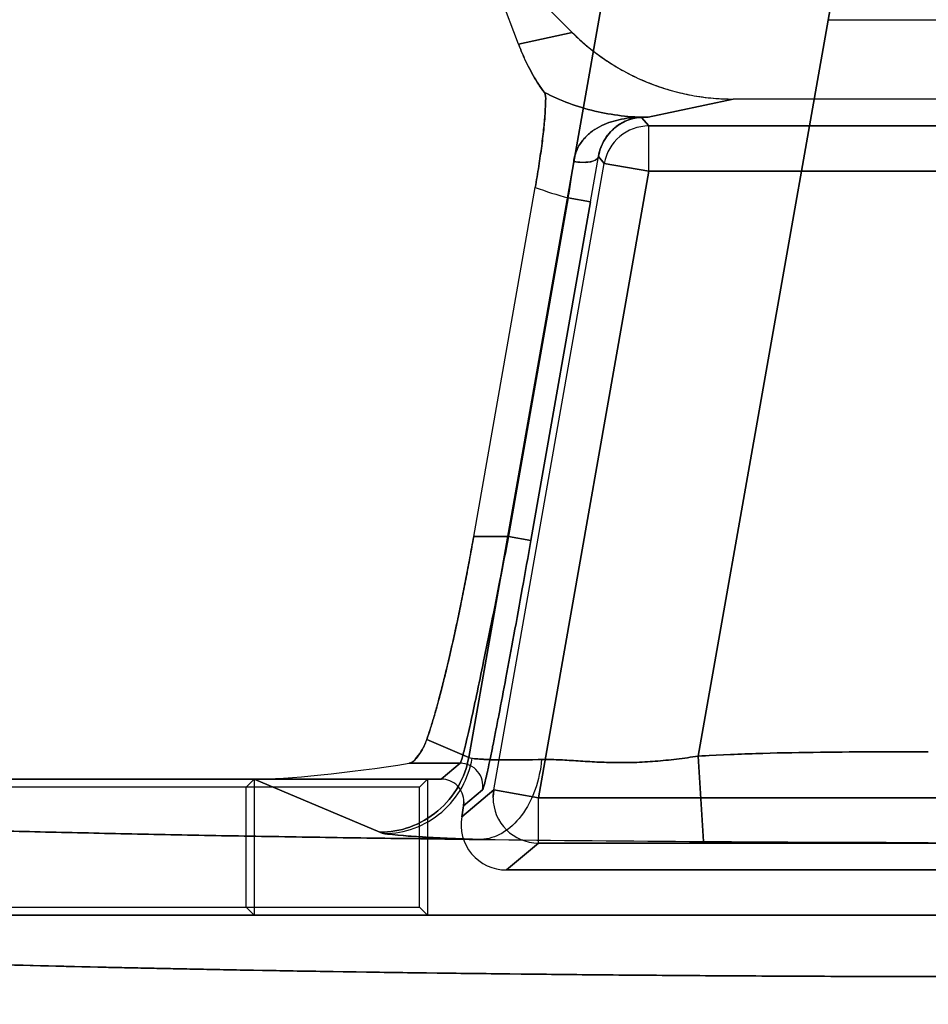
# Model space of a CAD drawing. Header units: millimetres. Extents: x 0 to 297, y 0 to 210.
# Tile 426 of 446: x 242.584 to 242.764, y 161.6 to 161.795. Entities that reach past the tile are written whole.
import ezdxf

# ---------------------------------------------------------------- set-up
doc = ezdxf.new("R2010")
doc.units = ezdxf.units.MM
doc.header["$LTSCALE"] = 16.335
doc.layers.get('0').update_dxf_attribs({"linetype": 'CONTINUOUS'})
for name, color, linetype in [('AXES_REF', 7, 'CONTINUOUS'), ('INTFCLR_1', 7, 'CONTINUOUS'), ('INTFCLR_72935', 7, 'CONTINUOUS')]:
    doc.layers.add(name, color=color, linetype=linetype)

msp = doc.modelspace()

# ---------------------------------------------------------------- linework, layer by layer
at = {"color": 7, "linetype": 'Continuous'}
for radius in [8.7262453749, 8.7255, 8.6696226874]:
    msp.add_circle((241.415033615, 154.4105885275), radius, dxfattribs=at)
msp.add_arc((241.415033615, 154.4105885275), 8.64, 278.2771290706, 261.7228709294, dxfattribs=at)
at = {"layer": 'AXES_REF', "color": 9, "linetype": 'Continuous'}
msp.add_arc((241.415033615, 154.4105885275), 7.9600610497, 94.4118118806, 85.5881881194, dxfattribs=at)
at = {"layer": 'INTFCLR_1', "color": 9, "linetype": 'Continuous'}
for p, q in [((242.6731745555, 161.6489584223), (242.7015736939, 161.8100179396)), ((242.7457214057, 161.8022335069), (242.7187378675, 161.6492022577)), ((242.6830518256, 161.7905461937), (242.6937265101, 161.7928342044)), ((242.7256604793, 161.7796244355), (242.7087775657, 161.7760057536)), ((242.7087775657, 161.7760057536), (242.7074986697, 161.7759892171)), ((242.7074986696, 161.7759892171), (242.7089325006, 161.7742804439)), ((242.7089325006, 161.7652818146), (242.7089325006, 161.7742804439)), ((242.7089325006, 161.7742804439), (242.8576379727, 161.7742804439)), ((242.6781476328, 161.6425131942), (242.7000705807, 161.7668444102)), ((242.6989186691, 161.7682172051), (242.7000705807, 161.7668444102)), ((242.7089325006, 161.7652818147), (242.7000705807, 161.7668444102)), ((242.7089325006, 161.7652818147), (242.6870095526, 161.6409505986)), ((242.7089325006, 161.7652818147), (242.8576379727, 161.7652818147)), ((242.6929383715, 161.760019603), (242.6810810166, 161.6927732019)), ((242.6855119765, 161.6919919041), (242.6973693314, 161.7592383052)), ((242.6973693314, 161.7592383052), (242.6929383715, 161.760019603)), ((242.6810810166, 161.6927732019), (242.6741554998, 161.6927732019)), ((242.6810810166, 161.6927732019), (242.6855119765, 161.6919919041)), ((242.6731745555, 161.6489584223), (242.6648334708, 161.6524813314)), ((242.6714921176, 161.6477800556), (242.6613781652, 161.6477800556)), ((242.6714921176, 161.6477800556), (242.667731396, 161.6446244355)), ((242.7187378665, 161.6492022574), (242.7197497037, 161.6322625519)), ((242.6305572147, 161.6446244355), (242.6555154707, 161.6340831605)), ((242.6781476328, 161.6425131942), (242.6717789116, 161.6371692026)), ((242.6721623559, 161.6393438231), (242.6759230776, 161.6424994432)), ((242.6780114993, 161.6409505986), (242.6781129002, 161.6423009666)), ((242.6781476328, 161.6425131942), (242.6870095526, 161.6409505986)), ((242.6870095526, 161.6319519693), (242.6870095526, 161.6409505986)), ((242.6870095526, 161.6409505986), (242.8795609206, 161.6409505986)), ((242.6806408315, 161.6266079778), (242.6870095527, 161.6319519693)), ((242.8795609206, 161.6319519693), (242.6870095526, 161.6319519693))]:
    msp.add_line(p, q, dxfattribs=at)
at = {"layer": 'INTFCLR_1', "color": 6, "linetype": 'Continuous'}
for p, q in [((242.6830518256, 161.7905461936), (242.6750954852, 161.8114652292)), ((242.6750954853, 161.8114652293), (242.6937265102, 161.7928342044)), ((242.7445606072, 161.7953744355), (242.8220098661, 161.7953744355)), ((242.840909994, 161.7796244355), (242.7256604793, 161.7796244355)), ((242.6741554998, 161.6927732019), (242.68637955, 161.7620992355)), ((242.667731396, 161.6446244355), (242.4381842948, 161.6446244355)), ((242.6305572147, 161.6446244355), (242.6289702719, 161.6430374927)), ((242.6305572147, 161.6446244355), (242.6305572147, 161.6176079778)), ((242.6289702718, 161.6430374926), (242.438752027, 161.6430374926)), ((242.6289702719, 161.6191949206), (242.6289702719, 161.6430374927)), ((242.6722307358, 161.6401253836), (242.6721623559, 161.6393438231)), ((242.6717789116, 161.6371692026), (242.6721623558, 161.6393438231)), ((242.8859296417, 161.6266079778), (242.6806408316, 161.6266079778)), ((242.4473718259, 161.6191949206), (242.6289702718, 161.6191949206)), ((242.6305572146, 161.6176079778), (242.6289702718, 161.6191949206)), ((242.4479551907, 161.6176079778), (243.1186152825, 161.6176079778))]:
    msp.add_line(p, q, dxfattribs=at)
at = {"layer": 'INTFCLR_1', "color": 7, "linetype": 'Continuous'}
msp.add_line((242.7078853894, 161.7760088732), (242.7080064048, 161.7760110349), dxfattribs=at)
at = {"layer": 'INTFCLR_1', "color": 9, "linetype": 'Continuous'}
for centre, radius, start, end in [((242.707261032, 161.9386306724), 0.1626319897, 270.0342886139, 270.5342875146), ((242.7089351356, 161.7652786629), 0.0090017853, 90.0167714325, 169.9831562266), ((242.2506058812, 161.8292912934), 0.4477238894, 351.0994600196, 352.0345193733), ((241.5111242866, 161.968557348), 1.2045711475, 349.9928782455, 350.4262747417), ((242.7087785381, 161.8213442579), 0.0633373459, 249.2897728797, 255.5170824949), ((242.6714902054, 161.6432793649), 0.0045006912, 350.0601726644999, 89.97565640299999), ((242.6870138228, 161.6409542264), 0.0090023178, 180.0230890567, 269.9728221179)]:
    msp.add_arc(centre, radius, start, end, dxfattribs=at)
at = {"layer": 'INTFCLR_1', "color": 7, "linetype": 'Continuous'}
msp.add_arc((242.7075366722, 161.7775922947), 0.001603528, 263.6154737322, 268.6420016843, dxfattribs=at)
at = {"layer": 'INTFCLR_1', "color": 6, "linetype": 'Continuous'}
for centre, radius, start, end in [((242.667732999, 161.6401268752), 0.0044976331, 359.9809986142, 90.02042084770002), ((242.6806398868, 161.6356058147), 0.008997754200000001, 170.0093440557, 270.006014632), ((242.7780526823, 170.6199436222), 8.9878700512, 269.3471014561, 269.6283281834), ((242.7827363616, 171.3102079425), 9.6781503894, 269.6271090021, 269.89144123)]:
    msp.add_arc(centre, radius, start, end, dxfattribs=at)
msp.add_ellipse((242.6589375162, 161.6506268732), major_axis=(0.03363665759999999, 0.005109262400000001), ratio=0.0936581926, start_param=-2.5890598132, end_param=-1.5124059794, dxfattribs=at)
for points, knots in [([(242.6937265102, 161.7928342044), (242.6947679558, 161.7917927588), (242.6969558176, 161.7898094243), (242.7005158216, 161.7871701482), (242.7043224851, 161.7848904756), (242.7083377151, 161.7829919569), (242.712521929, 161.7814978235), (242.7168324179, 161.7804193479), (242.7212257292, 161.7797688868), (242.7241832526, 161.7796244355), (242.7256604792, 161.7796244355)], [0, 0, 0, 0, 0.1246455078, 0.2494405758, 0.3744726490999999, 0.4995470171, 0.6247167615, 0.7498785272, 0.8749821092, 1, 1, 1, 1]), ([(242.6830518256, 161.7905461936), (242.6833378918, 161.7897940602), (242.6839419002, 161.7883108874), (242.6849235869, 161.7862147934), (242.6859495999, 161.784303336), (242.6870164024, 161.7825574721), (242.6877797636, 161.781464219), (242.688184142, 161.780926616)], [0, 0, 0, 0, 0.2207248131, 0.4390659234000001, 0.6345797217, 0.8154787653, 1, 1, 1, 1]), ([(242.68637955, 161.7620992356), (242.6865029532, 161.7627990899), (242.6867419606, 161.7641951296), (242.6870767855, 161.7662766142), (242.6873836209, 161.7683193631), (242.687658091, 161.7702946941), (242.6878954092, 161.7721734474), (242.6880943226, 161.7739288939), (242.6882440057, 161.7755286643), (242.6883966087, 161.7773065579), (242.6883773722, 161.7790213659), (242.6885183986, 161.7804822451), (242.688184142, 161.780926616)], [0, 0, 0, 0, 0.112309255, 0.2238321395, 0.3331738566, 0.4387598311, 0.5389827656, 0.6324968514, 0.7177559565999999, 0.7935174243, 0.9121232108, 1, 1, 1, 1]), ([(242.6648334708, 161.6524813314), (242.6650699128, 161.6531474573), (242.6655514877, 161.6545916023), (242.6662624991, 161.6569250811), (242.6670088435, 161.6595664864), (242.6677837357, 161.6624941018), (242.6685804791, 161.6656838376), (242.6693919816, 161.6691083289), (242.6702108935, 161.6727375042), (242.6710299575, 161.6765394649), (242.671841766, 161.6804801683), (242.6726389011, 161.684523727), (242.6734140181, 161.6886319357), (242.6739115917, 161.6913899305), (242.6741554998, 161.6927732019)], [0, 0, 0, 0, 0.05123304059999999, 0.1103185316, 0.176798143, 0.2501698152, 0.3298152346, 0.4150911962, 0.5052502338, 0.5994718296, 0.6969807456, 0.7968720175, 0.8981918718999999, 1, 1, 1, 1]), ([(242.6613781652, 161.6477800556), (242.6619851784, 161.6478756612), (242.6629432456, 161.6489810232), (242.6640448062, 161.6505555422), (242.6646039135, 161.6518346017), (242.6648334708, 161.6524813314)], [0, 0, 0, 0, 0.3095833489, 0.6542608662, 1, 1, 1, 1]), ([(242.4381842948, 161.6446244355), (242.4377800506, 161.6442930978), (242.4391201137, 161.6426299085), (242.4407329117, 161.6426217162), (242.4425850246, 161.6420941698), (242.4443859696, 161.6417802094), (242.4464886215, 161.641425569), (242.4488805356, 161.6410863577), (242.4515633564, 161.6407448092), (242.4545336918, 161.6404072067), (242.4577893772, 161.6400720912), (242.4613275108, 161.6397403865), (242.4651450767, 161.6394122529), (242.4692387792, 161.6390880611), (242.4736051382, 161.6387680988), (242.4782403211, 161.638452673), (242.4831404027, 161.6381420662), (242.4883010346, 161.6378365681), (242.4937178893, 161.6375364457), (242.4993860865, 161.6372419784), (242.5053008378, 161.636953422), (242.5114568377, 161.6366710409), (242.5178489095, 161.6363950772), (242.5244713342, 161.636125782), (242.5313185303, 161.6358633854), (242.538384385, 161.6356081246), (242.545662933, 161.6353602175), (242.5531476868, 161.6351198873), (242.5608323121, 161.634887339), (242.5687099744, 161.6346627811), (242.5767739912, 161.6344464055), (242.5850172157, 161.6342384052), (242.5934326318, 161.6340389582), (242.6020128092, 161.6338482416), (242.6107504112, 161.6336664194), (242.619637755, 161.6334936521), (242.6286672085, 161.6333300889), (242.637830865, 161.6331758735), (242.6471208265, 161.6330311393), (242.6565289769, 161.6328960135), (242.6660471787, 161.632770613), (242.6724284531, 161.6326939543), (242.6756360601, 161.632657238)], [0, 0, 0, 0, 0.006565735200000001, 0.0159534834, 0.0224452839, 0.0301471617, 0.0390602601, 0.0491818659, 0.0605066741, 0.0730272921, 0.0867346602, 0.1016182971, 0.117666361, 0.1348657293, 0.1532023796, 0.1726615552, 0.1932254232, 0.214878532, 0.2376006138, 0.2613739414, 0.2861759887, 0.3119875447, 0.3387842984, 0.3665452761, 0.3952443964, 0.424859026, 0.4553614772, 0.4867274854, 0.5189278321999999, 0.5519367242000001, 0.5857235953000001, 0.6202611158, 0.6555176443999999, 0.6914642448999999, 0.728068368, 0.7652995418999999, 0.8031244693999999, 0.8415112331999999, 0.8804259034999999, 0.9198352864, 0.9597047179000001, 1, 1, 1, 1]), ([(242.4479551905, 161.6176079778), (242.4475507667, 161.6172637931), (242.4490365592, 161.6156563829), (242.4511996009, 161.6155655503), (242.4547062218, 161.6146326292), (242.45927853, 161.6140782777), (242.4649630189, 161.6133865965), (242.4717549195, 161.6127568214), (242.4796695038, 161.6121194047), (242.4887936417, 161.6114961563), (242.4989871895, 161.6108902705), (242.510207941, 161.6103071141), (242.5224172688, 161.6097479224), (242.5355663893, 161.6092153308), (242.5496122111, 161.6087110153), (242.564498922, 161.608237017), (242.580173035, 161.6077950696), (242.5965660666, 161.6073870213), (242.6136262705, 161.6070140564), (242.6312974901, 161.6066774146), (242.6495114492, 161.6063784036), (242.6681916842, 161.6061182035), (242.6872772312, 161.6058975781), (242.7067090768, 161.6057171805), (242.7264203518, 161.6055776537), (242.7463360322, 161.6054795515), (242.7663756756, 161.6054232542), (242.78645549, 161.6054089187), (242.8065046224, 161.6054364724), (242.8264568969, 161.6055056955), (242.8462526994, 161.6056163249), (242.8658234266, 161.6057679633), (242.8851003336, 161.6059600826), (242.9040091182, 161.6061919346), (242.9224758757, 161.6064625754), (242.9404315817, 161.606770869), (242.9578201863, 161.6071157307), (242.9745749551, 161.6074957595), (242.9906380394, 161.6079095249), (243.0059530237, 161.608355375), (243.0204806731, 161.6088320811), (243.0341593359, 161.6093375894), (243.046948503, 161.609870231), (243.0587968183, 161.6104276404), (243.0696680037, 161.611008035), (243.0795184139, 161.611608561), (243.0883093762, 161.6122266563), (243.095893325, 161.6128482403), (243.1021644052, 161.6134595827), (243.107044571, 161.6140220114), (243.1107335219, 161.6145529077), (243.1133794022, 161.6149788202), (243.1154825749, 161.6154884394), (243.1170820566, 161.6157258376), (243.1191959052, 161.6171138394), (243.1186152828, 161.6176079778)], [0, 0, 0, 0, 0.0023669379, 0.0057644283, 0.0109069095, 0.0178657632, 0.0265217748, 0.0363438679, 0.0482927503, 0.0619015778, 0.0771073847, 0.0938044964, 0.1119801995, 0.1315814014, 0.1524583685, 0.1746229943, 0.1979653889, 0.222345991, 0.2477097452, 0.2740212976, 0.3011213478, 0.3289007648, 0.3572876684, 0.3861918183, 0.4155127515, 0.4451435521, 0.4749576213, 0.5048303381, 0.5346398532, 0.5643172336, 0.5937587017, 0.6228716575, 0.651547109, 0.6796806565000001, 0.7071549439, 0.7338627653, 0.7597214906, 0.7846716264, 0.8085583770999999, 0.8313387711, 0.8529597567, 0.873343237, 0.8923464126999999, 0.9100106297, 0.9262096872, 0.9408681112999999, 0.9539956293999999, 0.9654859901, 0.9747863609, 0.9820659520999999, 0.9874089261, 0.9913225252, 0.9941844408, 0.9966018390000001, 1, 1, 1, 1])]:
    msp.add_open_spline(points, degree=3, knots=knots, dxfattribs=at)
at = {"layer": 'INTFCLR_1', "color": 9, "linetype": 'Continuous'}
for points, knots in [([(242.6881841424, 161.7809266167), (242.6913501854, 161.7793176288), (242.6980898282, 161.7768379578), (242.7052221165, 161.7760037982), (242.7087775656, 161.7760057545)], [0, 0, 0, 0, 0.4997173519, 1, 1, 1, 1]), ([(242.698918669, 161.7682172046), (242.6987834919, 161.7675960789), (242.6966798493, 161.76687664), (242.6950926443, 161.767046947), (242.6940098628, 161.7672473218)], [0, 0, 0, 0, 0.3659913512, 1, 1, 1, 1]), ([(242.6810810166, 161.6927732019), (242.6805194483, 161.689877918), (242.6794068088, 161.6841960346), (242.6777589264, 161.6759440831), (242.6762045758, 161.6683241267), (242.6748018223, 161.6616231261), (242.6737453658, 161.6567319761), (242.6730088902, 161.6534669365), (242.6725663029, 161.6515528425), (242.6721871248, 161.6500381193), (242.6719089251, 161.6488965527), (242.6716654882, 161.6482237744), (242.6715771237, 161.6478448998), (242.6714921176, 161.6477800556)], [0, 0, 0, 0, 0.1922521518, 0.3774179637, 0.5485413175, 0.6991946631, 0.8237216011, 0.8746815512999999, 0.9174529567, 0.9516236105, 0.9768933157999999, 0.9930305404, 1, 1, 1, 1]), ([(242.6759230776, 161.6424994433), (242.6760116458, 161.6425737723), (242.6760933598, 161.6429877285), (242.6763421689, 161.6437292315), (242.6766173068, 161.6449836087), (242.6769977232, 161.6466501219), (242.6774397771, 161.6487554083), (242.6779544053, 161.65126332), (242.6785308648, 161.6541561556), (242.6794178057, 161.6586961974), (242.6806354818, 161.6650988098), (242.6821900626, 161.6734804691), (242.6838378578, 161.6825576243), (242.6849504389, 161.6888072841), (242.6855119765, 161.6919919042)], [0, 0, 0, 0, 0.0068784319, 0.0229525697, 0.0481731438, 0.0823054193, 0.1250479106, 0.1759883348, 0.2346617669, 0.3005049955, 0.4511841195, 0.6223683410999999, 0.8076270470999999, 1, 1, 1, 1]), ([(242.7187378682, 161.6492022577), (242.7225334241, 161.6494289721), (242.7301417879, 161.6497490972), (242.7415598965, 161.6499766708), (242.7529789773, 161.6500573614), (242.7605923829, 161.6500639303), (242.764399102, 161.6500639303)], [0, 0, 0, 0, 0.2499999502, 0.4999999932, 0.7500000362, 1, 1, 1, 1]), ([(242.6731745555, 161.6489584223), (242.6728210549, 161.6469738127), (242.6713884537, 161.6429707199), (242.667283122, 161.6380157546), (242.6617078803, 161.6348132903), (242.6575256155, 161.6340889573), (242.6555154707, 161.6340831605)], [0, 0, 0, 0, 0.2425308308, 0.5004896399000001, 0.758154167, 1, 1, 1, 1]), ([(242.6876500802, 161.6485278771), (242.685764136, 161.6484814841), (242.6824210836, 161.6484380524), (242.6780553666, 161.648427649), (242.6751527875, 161.6486300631), (242.6736121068, 161.6487281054), (242.6731745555, 161.6489584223)], [0, 0, 0, 0, 0.3900097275, 0.6925847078, 0.8977761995, 1, 1, 1, 1]), ([(242.6876500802, 161.6485278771), (242.6874544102, 161.6465175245), (242.6866135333, 161.6425604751), (242.6839951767, 161.6373778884), (242.6802074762, 161.6337132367), (242.677062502, 161.6327117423), (242.6756360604, 161.6326572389)], [0, 0, 0, 0, 0.2822889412, 0.5592756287, 0.8004990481, 1, 1, 1, 1]), ([(242.6876500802, 161.6485278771), (242.6887449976, 161.6485410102), (242.6910036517, 161.6485061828), (242.6944870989, 161.6482735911), (242.6975209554, 161.6480771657), (242.700055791, 161.6479654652), (242.7027036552, 161.6478904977), (242.7060910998, 161.6479134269), (242.710233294, 161.6481493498), (242.7137417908, 161.6485165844), (242.7165873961, 161.6488867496), (242.7180216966, 161.6490924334), (242.7187378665, 161.6492022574)], [0, 0, 0, 0, 0.1053816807, 0.217259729, 0.3359540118, 0.3979652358, 0.4614351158, 0.5908736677, 0.7238358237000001, 0.8605596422, 0.9302706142, 1, 1, 1, 1]), ([(242.6555154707, 161.6340831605), (242.656153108, 161.6338139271), (242.6582638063, 161.6336213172), (242.6623253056, 161.6332103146), (242.6683743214, 161.6329237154), (242.673019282, 161.63274067), (242.6756360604, 161.6326572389)], [0, 0, 0, 0, 0.1028334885, 0.3086058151, 0.6110232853, 1, 1, 1, 1])]:
    msp.add_open_spline(points, degree=3, knots=knots, dxfattribs=at)
at = {"layer": 'INTFCLR_1', "color": 7, "linetype": 'Continuous'}
for points, knots in [([(242.7080064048, 161.7760110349), (242.7075745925, 161.7760196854), (242.7065969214, 161.775989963), (242.7049206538, 161.7758774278), (242.7030049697, 161.7755593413), (242.7009995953, 161.7749963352), (242.6990890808, 161.774171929), (242.6973139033, 161.7730322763), (242.6957543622, 161.7715086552), (242.6945503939, 161.7695585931), (242.6941202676, 161.7680415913), (242.6940098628, 161.7672473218)], [0, 0, 0, 0, 0.0717494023, 0.1623709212, 0.2789587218, 0.3936404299, 0.507615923, 0.623389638, 0.742184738, 0.8667830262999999, 1, 1, 1, 1]), ([(242.698918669, 161.7682172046), (242.6990277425, 161.7688781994), (242.6993735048, 161.7701295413), (242.7002234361, 161.7717816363), (242.7012675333, 161.7731219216), (242.7024169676, 161.7741643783), (242.7036230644, 161.7749490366), (242.7053900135, 161.7757444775), (242.7068698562, 161.7760241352), (242.7078853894, 161.7760088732)], [0, 0, 0, 0, 0.1559957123, 0.2995647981, 0.4300102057, 0.5494600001, 0.6593173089, 0.7635038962, 1, 1, 1, 1]), ([(242.7074986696, 161.7759892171), (242.7068788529, 161.775976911), (242.7056879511, 161.775790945), (242.7041196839, 161.7752131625), (242.7027286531, 161.7744001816), (242.7013322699, 161.7732297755), (242.6997880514, 161.771234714), (242.6991073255, 161.7693604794), (242.6989186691, 161.7682172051)], [0, 0, 0, 0, 0.1489268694, 0.2863800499, 0.3993845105, 0.5344016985, 0.7216389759, 1, 1, 1, 1])]:
    msp.add_open_spline(points, degree=3, knots=knots, dxfattribs=at)
at = {"layer": 'INTFCLR_72935', "color": 9, "linetype": 'Continuous'}
for p, q in [((242.7015736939, 161.8100179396), (242.6731745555, 161.6489584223)), ((242.7187378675, 161.6492022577), (242.7457214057, 161.8022335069)), ((242.6937311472, 161.7928342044), (242.6830542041, 161.7905457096)), ((242.7087822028, 161.7760057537), (242.7256651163, 161.7796244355)), ((242.7074987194, 161.7759891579), (242.7087822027, 161.7760057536)), ((242.7089325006, 161.7742804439), (242.7074987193, 161.7759891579)), ((242.7089325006, 161.7652818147), (242.7089325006, 161.7742804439)), ((242.8576379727, 161.7742804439), (242.7089325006, 161.7742804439)), ((242.6781476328, 161.6425131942), (242.7000705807, 161.7668444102)), ((242.7000705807, 161.7668444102), (242.698918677, 161.7682171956)), ((242.7000705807, 161.7668444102), (242.7089325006, 161.7652818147)), ((242.6870095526, 161.6409505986), (242.7089325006, 161.7652818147)), ((242.8576379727, 161.7652818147), (242.7089325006, 161.7652818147)), ((242.6929385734, 161.7600207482), (242.6810810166, 161.6927732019)), ((242.6973695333, 161.7592394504), (242.6855119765, 161.6919919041)), ((242.6929385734, 161.7600207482), (242.6973695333, 161.7592394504)), ((242.6741554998, 161.6927732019), (242.6810810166, 161.6927732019)), ((242.6855119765, 161.6919919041), (242.6810810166, 161.6927732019)), ((242.6648334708, 161.6524813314), (242.6731745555, 161.6489584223)), ((242.6613781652, 161.6477800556), (242.6714921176, 161.6477800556)), ((242.667731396, 161.6446244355), (242.6714921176, 161.6477800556)), ((242.6731745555, 161.6489584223), (242.6738635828, 161.6487658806)), ((242.7197497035, 161.6322625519), (242.7187378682, 161.6492022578)), ((242.6555154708, 161.6340831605), (242.6305572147, 161.6446244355)), ((242.6717789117, 161.6371692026), (242.6781476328, 161.6425131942)), ((242.6759230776, 161.6424994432), (242.6721623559, 161.6393438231)), ((242.6781476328, 161.6425131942), (242.6780126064, 161.6410950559)), ((242.6870095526, 161.6409505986), (242.6781476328, 161.6425131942)), ((242.6870095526, 161.6319519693), (242.6870095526, 161.6409505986)), ((242.8795609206, 161.6409505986), (242.6870095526, 161.6409505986)), ((242.656484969, 161.6338411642), (242.6555154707, 161.6340831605)), ((242.6870095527, 161.6319519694), (242.6806408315, 161.6266079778)), ((242.6870095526, 161.6319519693), (242.8795609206, 161.6319519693))]:
    msp.add_line(p, q, dxfattribs=at)
at = {"layer": 'INTFCLR_72935', "color": 6, "linetype": 'Continuous'}
for p, q in [((242.6830542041, 161.7905457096), (242.6750961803, 161.8114691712)), ((242.6937311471, 161.7928342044), (242.6750961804, 161.8114691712)), ((242.7445606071, 161.7953744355), (242.8220098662, 161.7953744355)), ((242.8409053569, 161.7796244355), (242.7256651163, 161.7796244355)), ((242.6741554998, 161.6927732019), (242.6863798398, 161.7621008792)), ((242.4381842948, 161.6446244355), (242.6677313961, 161.6446244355)), ((242.6650223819, 161.6446244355), (242.663435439, 161.6430374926)), ((242.665022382, 161.6446244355), (242.665022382, 161.6176079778)), ((242.663435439, 161.6430374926), (242.4387520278, 161.6430374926)), ((242.663435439, 161.6191949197), (242.663435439, 161.6430374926)), ((242.6721623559, 161.6393438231), (242.6722307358, 161.6401253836)), ((242.6721623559, 161.6393438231), (242.6717789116, 161.6371692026)), ((242.6806408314, 161.6266079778), (242.8859296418, 161.6266079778)), ((242.4473718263, 161.6191949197), (242.663435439, 161.6191949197)), ((242.665022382, 161.6176079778), (242.6634354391, 161.6191949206)), ((243.1186152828, 161.6176079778), (242.4479551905, 161.6176079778))]:
    msp.add_line(p, q, dxfattribs=at)
at = {"layer": 'INTFCLR_72935', "color": 7, "linetype": 'Continuous'}
msp.add_line((242.7080060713, 161.7760110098), (242.7078854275, 161.7760088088), dxfattribs=at)
at = {"layer": 'INTFCLR_72935', "color": 9, "linetype": 'Continuous'}
for centre, radius, start, end in [((242.7072656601, 161.9386321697), 0.1626334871, 270.0324986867, 270.5342857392), ((242.7089351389, 161.7652786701), 0.0090017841, 90.016792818, 169.9832049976), ((242.2789344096, 161.8250837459), 0.4190853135, 351.0687075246, 352.0675417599), ((241.5108275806, 161.9686115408), 1.2048728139, 349.9928474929, 350.4260798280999), ((242.7087831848, 161.8213442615), 0.0633373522, 249.2855616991, 255.512931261), ((242.6714902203, 161.6432793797), 0.0045006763, 350.0601726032, 89.9758454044), ((242.6870137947, 161.6409542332), 0.0090023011, 180.0231327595, 269.9730010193)]:
    msp.add_arc(centre, radius, start, end, dxfattribs=at)
at = {"layer": 'INTFCLR_72935', "color": 7, "linetype": 'Continuous'}
msp.add_arc((242.707536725, 161.7775922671), 0.0016035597, 263.5974615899, 268.6419168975, dxfattribs=at)
at = {"layer": 'INTFCLR_72935', "color": 6, "linetype": 'Continuous'}
for centre, radius, start, end in [((242.6677331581, 161.6401266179), 0.0044976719, 359.9842761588, 90.02244608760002), ((242.777876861, 170.6001659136), 8.9680915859, 269.3467848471, 269.6286317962), ((242.7827338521, 171.3096388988), 9.6775813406, 269.6271019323, 269.8914497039)]:
    msp.add_arc(centre, radius, start, end, dxfattribs=at)
for centre, major_axis, ratio, start_param, end_param in [((242.6589375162, 161.6506268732), (0.03363665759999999, 0.005109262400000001), 0.0936581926, -2.5890598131, -1.5124059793), ((242.6806440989, 161.6356093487), (0.006896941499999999, 0.0057872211), 0.9996314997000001, 2.2691095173, 4.014075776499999)]:
    msp.add_ellipse(centre, major_axis=major_axis, ratio=ratio, start_param=start_param, end_param=end_param, dxfattribs=at)
for points, knots in [([(242.6937311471, 161.7928342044), (242.6946666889, 161.7918986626), (242.6966182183, 161.7901121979), (242.6997718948, 161.7876987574), (242.7031297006, 161.7855691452), (242.7066648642, 161.7837423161), (242.7103326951, 161.7822393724), (242.7140827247, 161.7810731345), (242.7178841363, 161.7802421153), (242.7217478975, 161.7797378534), (242.7243501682, 161.7796244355), (242.7256651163, 161.7796244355)], [0, 0, 0, 0, 0.111960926, 0.2235464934, 0.3356438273, 0.4479966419, 0.5598491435, 0.6706416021, 0.7799103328, 0.8887251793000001, 1, 1, 1, 1]), ([(242.6881845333, 161.780928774), (242.6877844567, 161.7814607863), (242.6870198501, 161.782555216), (242.6859517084, 161.784302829), (242.684919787, 161.7862263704), (242.683940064, 161.7883203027), (242.6833376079, 161.7898005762), (242.6830542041, 161.7905457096)], [0, 0, 0, 0, 0.1826415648, 0.3659983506, 0.5616933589, 0.7812633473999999, 1, 1, 1, 1]), ([(242.6881845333, 161.780928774), (242.688516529, 161.7804873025), (242.6883786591, 161.779038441), (242.6883982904, 161.7773358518), (242.6882476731, 161.7755688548), (242.6880990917, 161.7739731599), (242.6879008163, 161.7722175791), (242.6876634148, 161.7703339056), (242.687388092, 161.7683495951), (242.6870798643, 161.7662959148), (242.6867435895, 161.7642046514), (242.6865036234, 161.762802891), (242.6863798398, 161.7621008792)], [0, 0, 0, 0, 0.0872929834, 0.2048277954, 0.28017052, 0.3651884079, 0.4586942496, 0.5591672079, 0.6652749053, 0.7752585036, 0.8873481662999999, 1, 1, 1, 1]), ([(242.6741554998, 161.6927732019), (242.6739166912, 161.6914188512), (242.673433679, 161.6887404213), (242.672681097, 161.6847445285), (242.671913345, 161.680838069), (242.6711302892, 161.6770193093), (242.6703338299, 161.6732981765), (242.6695193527, 161.669660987), (242.6686941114, 161.6661514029), (242.6678720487, 161.6628369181), (242.6670707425, 161.6597916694), (242.6662990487, 161.6570482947), (242.6655692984, 161.6546461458), (242.6650749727, 161.6531617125), (242.6648334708, 161.6524813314)], [0, 0, 0, 0, 0.09967960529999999, 0.1972654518, 0.2947171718, 0.388238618, 0.4798105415, 0.5705353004, 0.6583916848, 0.7411223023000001, 0.8180455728, 0.8866202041, 0.9476705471, 1, 1, 1, 1]), ([(242.6648334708, 161.6524813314), (242.6646403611, 161.6519372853), (242.6641486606, 161.6507739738), (242.6630962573, 161.6491772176), (242.6621094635, 161.6478952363), (242.6613781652, 161.6477800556)], [0, 0, 0, 0, 0.2911871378, 0.6265910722, 1, 1, 1, 1]), ([(242.6756360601, 161.632657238), (242.6724284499, 161.6326939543), (242.6660471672, 161.6327706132), (242.6565289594, 161.6328960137), (242.6471208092, 161.6330311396), (242.6378308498, 161.6331758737), (242.6286671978, 161.6333300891), (242.6196377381, 161.6334936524), (242.6107503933, 161.6336664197), (242.6020127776, 161.6338482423), (242.5934325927, 161.6340389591), (242.5850171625, 161.6342384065), (242.576773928, 161.6344464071), (242.5687099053, 161.634662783), (242.5608322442, 161.634887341), (242.553147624, 161.6351198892), (242.5456628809, 161.6353602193), (242.5383843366, 161.6356081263), (242.5313184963, 161.6358633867), (242.5244712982, 161.6361257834), (242.5178488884, 161.6363950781), (242.5114568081, 161.6366710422), (242.5053008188, 161.6369534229), (242.4993860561, 161.63724198), (242.4937178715, 161.6375364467), (242.4883010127, 161.6378365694), (242.4831403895, 161.638142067), (242.4782403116, 161.6384526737), (242.4736051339, 161.6387680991), (242.4692387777, 161.6390880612), (242.4651450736, 161.6394122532), (242.4613275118, 161.6397403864), (242.4577893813, 161.6400720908), (242.4545336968, 161.6404072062), (242.4515633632, 161.6407448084), (242.4488805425, 161.6410863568), (242.4464886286, 161.6414255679), (242.444385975, 161.6417802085), (242.4425850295, 161.6420941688), (242.4407329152, 161.6426217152), (242.4391201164, 161.6426299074), (242.4377800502, 161.6442930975), (242.4381842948, 161.6446244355)], [0, 0, 0, 0, 0.0402953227, 0.0801648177, 0.1195741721, 0.1584888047, 0.1968756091, 0.2347004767, 0.2719317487, 0.3085358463, 0.3444825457, 0.3797390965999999, 0.4142766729, 0.4480635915, 0.4810724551, 0.513272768, 0.5446387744, 0.5751411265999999, 0.6047558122, 0.6334547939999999, 0.6612158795, 0.6880124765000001, 0.7138241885, 0.7386261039, 0.7623995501, 0.7851214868, 0.8067746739, 0.8273384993, 0.8467975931, 0.8651343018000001, 0.8823336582, 0.898381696, 0.91326532, 0.9269726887, 0.9394933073, 0.9508180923, 0.9609397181, 0.9698528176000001, 0.9775546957, 0.9840465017, 0.9934342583, 1, 1, 1, 1]), ([(243.1186152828, 161.6176079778), (243.1190197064, 161.6172637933), (243.1175339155, 161.6156563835), (243.1153708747, 161.6155655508), (243.1118642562, 161.6146326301), (243.1072919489, 161.6140782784), (243.1016074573, 161.6133865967), (243.0948155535, 161.6127568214), (243.0869009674, 161.6121194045), (243.0777768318, 161.6114961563), (243.0675832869, 161.6108902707), (243.056362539, 161.6103071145), (243.0441532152, 161.6097479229), (243.0310040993, 161.6092153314), (243.0169582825, 161.608711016), (243.002071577, 161.6082370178), (242.9863974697, 161.6077950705), (242.9700044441, 161.6073870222), (242.9529442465, 161.6070140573), (242.9352730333, 161.6066774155), (242.9170590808, 161.6063784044), (242.8983788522, 161.6061182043), (242.8792933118, 161.6058975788), (242.8598614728, 161.6057171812), (242.8401502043, 161.6055776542), (242.8202345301, 161.6054795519), (242.8001948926, 161.6054232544), (242.7801150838, 161.6054089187), (242.7600659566, 161.6054364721), (242.740113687, 161.605505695), (242.7203178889, 161.6056163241), (242.7007471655, 161.6057679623), (242.6814702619, 161.6059600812), (242.6625614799, 161.606191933), (242.6440947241, 161.6064625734), (242.6261390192, 161.6067708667), (242.608750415, 161.607115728), (242.591995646, 161.6074957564), (242.5759325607, 161.6079095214), (242.5606175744, 161.6083553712), (242.5460899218, 161.6088320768), (242.5324112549, 161.6093375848), (242.5196220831, 161.609870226), (242.5077737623, 161.610427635), (242.4969025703, 161.6110080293), (242.4870521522, 161.6116085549), (242.4782611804, 161.61222665), (242.4706772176, 161.6128482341), (242.4644061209, 161.6134595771), (242.459525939, 161.6140220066), (242.4558369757, 161.6145529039), (242.4531910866, 161.6149788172), (242.4510879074, 161.6154884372), (242.4494884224, 161.6157258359), (242.4473745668, 161.6171138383), (242.4479551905, 161.6176079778)], [0, 0, 0, 0, 0.0023669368, 0.005764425, 0.0109069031, 0.0178657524, 0.0265217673, 0.0363438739, 0.0482927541, 0.06190157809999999, 0.0771073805, 0.09380448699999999, 0.111980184, 0.1315813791, 0.1524583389, 0.1746229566, 0.1979653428, 0.2223459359, 0.2477096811, 0.2740212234, 0.3011212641, 0.3289006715, 0.3572875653, 0.3861917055, 0.4155126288, 0.4451434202, 0.4749574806, 0.5048301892, 0.5346396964, 0.5643170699, 0.5937585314, 0.6228714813, 0.6515469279, 0.6796804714, 0.7071547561, 0.7338625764, 0.7597213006, 0.7846714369, 0.8085581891, 0.8313385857, 0.8529595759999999, 0.8733430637, 0.892346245, 0.9100104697, 0.9262095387, 0.9408679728, 0.9539955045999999, 0.9654858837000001, 0.9747862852, 0.9820659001, 0.987408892, 0.9913225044, 0.9941844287, 0.9966018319, 1, 1, 1, 1])]:
    msp.add_open_spline(points, degree=3, knots=knots, dxfattribs=at)
at = {"layer": 'INTFCLR_72935', "color": 9, "linetype": 'Continuous'}
for points, knots in [([(242.7087822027, 161.7760057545), (242.7052259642, 161.7760037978), (242.6980920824, 161.7768383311), (242.6913511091, 161.7793190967), (242.6881845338, 161.7809287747)], [0, 0, 0, 0, 0.5002827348, 1, 1, 1, 1]), ([(242.6940097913, 161.7672475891), (242.6945638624, 161.7671450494), (242.6959009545, 161.7670201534), (242.6976105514, 161.7670731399), (242.6988282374, 161.7678016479), (242.698918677, 161.7682171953)], [0, 0, 0, 0, 0.3213415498, 0.7574737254, 1, 1, 1, 1]), ([(242.6714921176, 161.6477800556), (242.6715771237, 161.6478448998), (242.6716654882, 161.6482237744), (242.6719089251, 161.6488965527), (242.6721871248, 161.6500381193), (242.6725663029, 161.6515528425), (242.6730088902, 161.6534669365), (242.6737453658, 161.6567319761), (242.6748018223, 161.6616231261), (242.6762045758, 161.6683241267), (242.6777589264, 161.6759440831), (242.6794068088, 161.6841960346), (242.6805194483, 161.689877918), (242.6810810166, 161.6927732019)], [0, 0, 0, 0, 0.0069694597, 0.0231066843, 0.0483763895, 0.0825470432, 0.1253184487, 0.1762783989, 0.3008053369, 0.4514586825, 0.6225820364, 0.8077478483, 1, 1, 1, 1]), ([(242.6855119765, 161.6919919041), (242.6849504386, 161.6888072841), (242.6838378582, 161.6825576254), (242.6821900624, 161.6734804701), (242.6806354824, 161.6650988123), (242.6794178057, 161.6586961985), (242.6785308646, 161.6541561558), (242.6779544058, 161.6512633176), (242.6774397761, 161.6487554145), (242.676997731, 161.6466501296), (242.6766172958, 161.6449836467), (242.6763421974, 161.6437291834), (242.6760933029, 161.6429877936), (242.6760116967, 161.6425736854), (242.6759230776, 161.6424994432)], [0, 0, 0, 0, 0.192372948, 0.3776315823, 0.5488158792, 0.6994948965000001, 0.7653382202, 0.8240117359, 0.8749520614, 0.9176942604, 0.9518262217, 0.9770472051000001, 0.9931225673, 1, 1, 1, 1]), ([(242.7643991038, 161.6500639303), (242.7605905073, 161.6500643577), (242.7529735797, 161.6500581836), (242.7415518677, 161.6499744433), (242.7301365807, 161.6497574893), (242.7225362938, 161.6494138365), (242.7187378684, 161.6492022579)], [0, 0, 0, 0, 0.2500000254, 0.5000000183, 0.7500000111, 1, 1, 1, 1]), ([(242.6555154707, 161.6340831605), (242.6575256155, 161.6340889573), (242.6617078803, 161.6348132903), (242.667283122, 161.6380157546), (242.6713884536, 161.6429707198), (242.6728210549, 161.6469738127), (242.6731745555, 161.6489584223)], [0, 0, 0, 0, 0.2418458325, 0.4995103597, 0.7574691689, 1, 1, 1, 1]), ([(242.656484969, 161.6338411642), (242.6584643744, 161.6338548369), (242.6625896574, 161.6345988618), (242.6680743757, 161.6378263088), (242.6721064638, 161.6427893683), (242.6735139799, 161.6467831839), (242.6738635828, 161.6487658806)], [0, 0, 0, 0, 0.2401135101, 0.4970672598, 0.7557827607, 1, 1, 1, 1]), ([(242.6738635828, 161.6487658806), (242.6744982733, 161.6486539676), (242.6761405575, 161.6485303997), (242.6791089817, 161.6484374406), (242.6830655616, 161.6484370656), (242.6860222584, 161.6484889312), (242.6876500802, 161.648527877)], [0, 0, 0, 0, 0.1401124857, 0.3570700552, 0.6460047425, 1, 1, 1, 1]), ([(242.6876500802, 161.6485278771), (242.6874544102, 161.6465175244), (242.6866135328, 161.6425604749), (242.6839951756, 161.6373778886), (242.6802074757, 161.6337132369), (242.6770625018, 161.632711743), (242.6756360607, 161.6326572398)], [0, 0, 0, 0, 0.2822889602, 0.5592756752, 0.8004991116, 1, 1, 1, 1]), ([(242.7187378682, 161.6492022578), (242.7180207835, 161.6490916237), (242.7165878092, 161.6488865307), (242.7137470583, 161.6485180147), (242.710244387, 161.6481503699), (242.7061014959, 161.6479117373), (242.7027098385, 161.6478936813), (242.7000609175, 161.6479710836), (242.6975287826, 161.6480716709), (242.6944929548, 161.64827451), (242.6915404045, 161.6484691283), (242.6892795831, 161.6485361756), (242.6881857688, 161.6485310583), (242.6876500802, 161.6485278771)], [0, 0, 0, 0, 0.0698278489, 0.139303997, 0.2756792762, 0.4086748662, 0.5385002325, 0.6019416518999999, 0.6637081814, 0.7823680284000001, 0.8947422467, 0.9484450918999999, 1, 1, 1, 1]), ([(242.6756360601, 161.632657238), (242.6733778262, 161.632729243), (242.669273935, 161.6328791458), (242.6637823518, 161.6331502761), (242.659655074, 161.6334476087), (242.6573724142, 161.6336846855), (242.656484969, 161.6338411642)], [0, 0, 0, 0, 0.3531130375, 0.6418318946, 0.8591638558, 1, 1, 1, 1])]:
    msp.add_open_spline(points, degree=3, knots=knots, dxfattribs=at)
at = {"layer": 'INTFCLR_72935', "color": 7, "linetype": 'Continuous'}
for points, knots in [([(242.6940097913, 161.7672475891), (242.6941198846, 161.7680397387), (242.6945484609, 161.7695536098), (242.6957467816, 161.7714987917), (242.6973020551, 161.7730232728), (242.6990773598, 161.7741668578), (242.7009934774, 161.7749942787), (242.7030026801, 161.7755610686), (242.7053458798, 161.7759396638), (242.7070288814, 161.7760306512), (242.7080060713, 161.7760110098)], [0, 0, 0, 0, 0.132870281, 0.2572958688, 0.3754712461, 0.4916950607, 0.6061895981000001, 0.7210095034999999, 0.8376198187, 1, 1, 1, 1]), ([(242.7078854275, 161.7760088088), (242.7068694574, 161.7760241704), (242.7049166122, 161.7756587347), (242.7027393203, 161.7744603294), (242.7012603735, 161.7731136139), (242.70021903, 161.7717740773), (242.6993726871, 161.7701260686), (242.6990272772, 161.7688770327), (242.698918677, 161.7682171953)], [0, 0, 0, 0, 0.2367469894, 0.4509806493, 0.5709273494, 0.7007784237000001, 0.8441901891, 1, 1, 1, 1]), ([(242.698918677, 161.7682171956), (242.6990323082, 161.7689076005), (242.6994126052, 161.7702570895), (242.7003839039, 161.7720519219), (242.701654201, 161.7735397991), (242.7030706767, 161.7746430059), (242.7045841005, 161.7754189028), (242.7060534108, 161.7758583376), (242.7070480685, 161.7759795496), (242.7074987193, 161.7759891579)], [0, 0, 0, 0, 0.1678775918, 0.3331161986, 0.4859027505, 0.6340363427, 0.7609669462, 0.8918506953, 1, 1, 1, 1])]:
    msp.add_open_spline(points, degree=3, knots=knots, dxfattribs=at)

doc.saveas('drawing.dxf')
